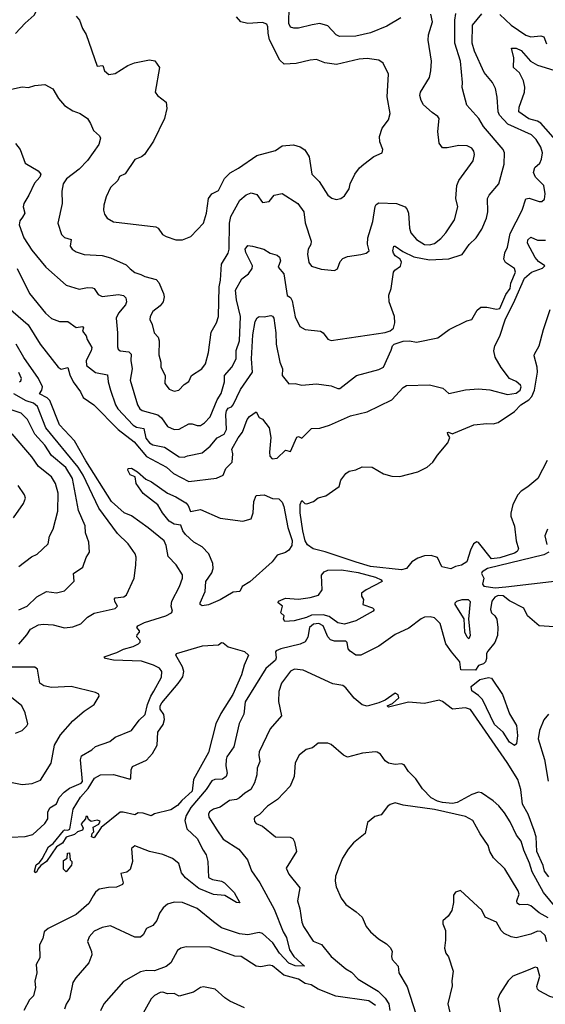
# Model space of a CAD drawing. Extents: x 1246230 to 1426786, y 660032 to 763141.
# Tile 507 of 566: x 1357871 to 1361083, y 722562 to 728578. Entities that reach past the tile are written whole.
import ezdxf

# ---------------------------------------------------------------- set-up
doc = ezdxf.new("R2010")
doc.units = 0

msp = doc.modelspace()

# ---------------------------------------------------------------- linework, layer by layer
at = {"layer": '0CON10XD'}
for points in [[(1357846.1, 728493.9), (1357905, 728557.5), (1357960, 728605), (1357986.2, 728655), (1357986.7, 728705), (1357973.3, 728725), (1357925, 728763.8), (1357843.3, 728795)], [(1360200.5, 728589.5), (1360115, 728537.7), (1360015, 728497.9), (1359925, 728476.4), (1359825, 728474.5), (1359805, 728485.7), (1359755, 728540.8), (1359705, 728554.4), (1359657.5, 728547.5), (1359575, 728526.5), (1359546.1, 728526.1), (1359525, 728533.2), (1359516, 728555), (1359517.3, 728657.3)], [(1360205, 727096), (1360195.2, 727115.2), (1360165, 727134.5), (1360155, 727150.8), (1360151.2, 727165), (1360156.7, 727193.3), (1360165, 727193.8), (1360211.7, 727161.7), (1360279.4, 727129.4), (1360375, 727110.9), (1360493.4, 727116.6), (1360575, 727143.8), (1360618.1, 727205), (1360661.5, 727245), (1360695, 727298.8), (1360724.4, 727365), (1360732.5, 727405), (1360730.6, 727485), (1360740.8, 727505), (1360800, 727575), (1360832.1, 727695), (1360834.5, 727765), (1360825.5, 727785), (1360704.5, 727925), (1360677.8, 727975), (1360602.9, 728055), (1360587.6, 728117.6), (1360574.2, 728164.2), (1360577.1, 728195), (1360565.3, 728325), (1360531, 728435), (1360530.9, 728575), (1360536.8, 728615)], [(1357765, 728142.2), (1357885, 728167.5), (1357925, 728164.4), (1357963.5, 728176.5), (1358025, 728182), (1358074.2, 728155), (1358107.4, 728097.4), (1358145, 728054), (1358195, 728020.8), (1358240, 728005), (1358285, 727973.3), (1358304.2, 727944.2), (1358321.2, 727901.2), (1358359.2, 727869.2), (1358363.8, 727855), (1358354.2, 727815), (1358285, 727716.7), (1358233.3, 727665), (1358156.9, 727605), (1358135.7, 727575), (1358128.8, 727531.2), (1358130, 727455), (1358103.5, 727335), (1358126.9, 727265), (1358145, 727246.9), (1358185.3, 727235.3), (1358179.5, 727195), (1358192.5, 727175), (1358215, 727159.3), (1358265, 727142.8), (1358375, 727136.5), (1358425, 727123.5), (1358521.1, 727081.1), (1358545.8, 727055), (1358575, 727032.5), (1358612.1, 727022.1), (1358635, 727008.2), (1358705, 726990.5), (1358721.8, 726971.8), (1358748.8, 726905), (1358753.8, 726885), (1358746.8, 726853.2), (1358729.7, 726830.3), (1358683.6, 726795), (1358667.9, 726765), (1358667, 726747), (1358681.1, 726715), (1358692, 726665), (1358717.8, 726637.8), (1358724.2, 726615), (1358721.2, 726531.2), (1358733.3, 726485), (1358734, 726455), (1358760.8, 726405), (1358758.8, 726355), (1358785, 726321.2), (1358815, 726309.2), (1358843.3, 726315), (1358875, 726350), (1358905, 726366.7), (1358920.8, 726405), (1358984.4, 726445), (1359005.4, 726475), (1359024.6, 726544.6), (1359041.5, 726668.5), (1359074.3, 726725.7), (1359085.4, 726764.6), (1359090.8, 726945), (1359097.3, 726987.3), (1359104.6, 727085), (1359145, 727152.5), (1359151.6, 727175), (1359153, 727335), (1359160.9, 727375), (1359215.5, 727475), (1359255, 727507.5), (1359285, 727521.1), (1359319.4, 727509.4), (1359355, 727461.2), (1359395, 727467.5), (1359425, 727506), (1359475, 727516.2), (1359571.2, 727455), (1359607.5, 727405), (1359615, 727337.5), (1359653.1, 727225), (1359651.1, 727205), (1359633.6, 727175), (1359630, 727145), (1359637.3, 727095), (1359655, 727072.1), (1359713.2, 727053.2), (1359795, 727045.6), (1359812.5, 727055), (1359828.5, 727101.5), (1359845, 727119.8), (1359875, 727131.9), (1359956, 727144), (1359988.4, 727151.6), (1360005.8, 727165), (1359997.4, 727207.4), (1359998.5, 727245), (1360029.1, 727345), (1360043.5, 727436.5), (1360050.3, 727449.7), (1360065, 727458.8), (1360174.1, 727454.1), (1360225.7, 727435), (1360238.9, 727418.9), (1360246, 727396), (1360252.4, 727305), (1360261.3, 727275), (1360295, 727235.4), (1360345, 727205.5), (1360375, 727201.5), (1360405, 727211.1), (1360445, 727241.1), (1360475.2, 727274.8), (1360527.1, 727355), (1360548.8, 727435), (1360536.5, 727485), (1360542.2, 727565), (1360555.4, 727594.6), (1360641.9, 727715), (1360650, 727755), (1360646.8, 727775), (1360635, 727792.2), (1360605, 727807.1), (1360555, 727809.5), (1360484.2, 727794.2), (1360454.5, 727794.5), (1360433.8, 727823.8), (1360425.5, 727895), (1360434.4, 727975), (1360426.9, 727986.9), (1360390.6, 728010.6), (1360338.5, 728058.5), (1360323.5, 728085), (1360316.7, 728115), (1360320, 728135), (1360376, 728224), (1360383.9, 728265), (1360387.8, 728325), (1360366.6, 728453.4), (1360370, 728485), (1360393.3, 728565), (1360382.6, 728612.6)], [(1357855, 727057.5), (1357931.2, 726905), (1358028.8, 726785), (1358065, 726752.5), (1358115, 726734.6), (1358165, 726734), (1358215, 726698), (1358255, 726703.3), (1358261.2, 726695), (1358255.6, 726675), (1358276.1, 726646.1), (1358282.9, 726625), (1358311.8, 726575), (1358308, 726555), (1358277.5, 726495), (1358278.8, 726465), (1358335, 726423.2), (1358407.2, 726407.2), (1358410.8, 726365), (1358425.3, 726315), (1358456.3, 726225), (1358470.4, 726200.4), (1358565, 726100.8), (1358585, 726089.3), (1358629.9, 726079.9), (1358642.2, 726022.2), (1358665, 725991.8), (1358685, 725980.8), (1358755, 725966.2), (1358845, 725907.9), (1358875, 725904.5), (1358896, 725914), (1358985, 725932.2), (1359035, 725971.4), (1359077.7, 726022.3), (1359120.4, 726045), (1359135.5, 726074.5), (1359130.4, 726165), (1359135, 726189.1), (1359145, 726204.6), (1359165, 726212.1), (1359174.6, 726225), (1359219.3, 726319.3), (1359293.2, 726425), (1359287.5, 726505), (1359295, 726652.5), (1359310, 726735), (1359322.7, 726757.3), (1359335, 726765.6), (1359365, 726762.5), (1359405, 726770), (1359415, 726767.5), (1359423.1, 726755), (1359435.9, 726665), (1359437.8, 726595), (1359460, 726485), (1359477.5, 726445), (1359474.4, 726405), (1359515, 726354), (1359555, 726356), (1359595, 726344.4), (1359685, 726353.5), (1359775, 726340.6), (1359815, 726324.4), (1359827.5, 726325), (1359928.8, 726405), (1360065, 726440), (1360094.3, 726455), (1360140.4, 726559.6), (1360148.6, 726585), (1360159.2, 726595), (1360215, 726613.8), (1360253.4, 726616.6), (1360295, 726608.8), (1360426.4, 726633.6), (1360495, 726685.8), (1360602.7, 726737.3), (1360635, 726746), (1360667, 726803), (1360689.2, 726820.7), (1360725, 726822.5), (1360785, 726809.2), (1360805, 726814.1), (1360842, 726898), (1360868.4, 726935), (1360872.7, 726967.3), (1360901, 727035), (1360895, 727057.3), (1360838.9, 727095), (1360830, 727115), (1360835, 727153.3), (1360852.8, 727187.2), (1360867.4, 727272.6), (1360942.3, 727415), (1360965, 727484), (1360985, 727487.8), (1361045, 727467.1), (1361062.7, 727467.3), (1361078.7, 727481.3), (1361082.9, 727515), (1361074.4, 727564.4), (1361022.5, 727615), (1361010, 727645), (1361018.9, 727675), (1361048.6, 727701.4), (1361060.3, 727725), (1361065.6, 727765), (1361055, 727798.2), (1361026.4, 727846.4), (1360998.5, 727875), (1360855, 727940.4), (1360802.9, 727995), (1360794.7, 728015), (1360788.7, 728105), (1360778.1, 728158.1), (1360760.5, 728195), (1360710, 728255), (1360651.1, 728385), (1360635.3, 728435), (1360638.5, 728545), (1360695, 728614)], [(1358215, 728599.2), (1358235.6, 728575), (1358254.4, 728525), (1358277.4, 728487.4), (1358345, 728293.3), (1358378.3, 728298.3), (1358390, 728265), (1358415, 728242.5), (1358455, 728250), (1358531.7, 728298.3), (1358572.5, 728315), (1358665, 728332), (1358695.8, 728325.8), (1358725.8, 728285.8), (1358699.2, 728135), (1358714, 728115), (1358765.8, 728075), (1358769.2, 728035), (1358755.6, 727975), (1358688, 727835), (1358634.2, 727755), (1358615, 727740), (1358575, 727723.8), (1358515, 727636.7), (1358480.7, 727619.3), (1358471.2, 727595), (1358425, 727553.3), (1358399.2, 727495), (1358385.8, 727445), (1358382.5, 727415), (1358388.8, 727388.8), (1358406.2, 727365), (1358443.6, 727343.6), (1358702.6, 727312.6), (1358717.1, 727305), (1358743.8, 727265), (1358765, 727252.5), (1358825, 727232)], [(1358825, 727232), (1358865, 727233.8), (1358916.4, 727253.6), (1358994.2, 727335), (1359012.1, 727395), (1359025.6, 727485), (1359045, 727514), (1359085.6, 727535), (1359121.7, 727608.3), (1359156.7, 727643.3), (1359208.6, 727671.4), (1359320.8, 727749.2), (1359435, 727779.4), (1359475, 727807.1), (1359545, 727812.9), (1359585, 727802), (1359612.7, 727782.7), (1359639.1, 727739.1), (1359656, 727635), (1359700.3, 727590.3), (1359753.3, 727505), (1359778.3, 727488.3), (1359805, 727480), (1359832.5, 727485), (1359855, 727502.5), (1359883.8, 727545), (1359890, 727575), (1359918.9, 727635), (1359947.1, 727672.9), (1359975, 727695.6), (1360035, 727741.2), (1360086.7, 727765), (1360090, 727785), (1360071.7, 727831.7), (1360069.2, 727865), (1360085.8, 727915), (1360124.2, 727965.8), (1360134, 728005), (1360117, 728107), (1360125.6, 728245), (1360092.4, 728312.4), (1360065, 728331.4), (1359995, 728341.1), (1359945, 728336.4), (1359806, 728304), (1359735.4, 728315.4), (1359685, 728334.4), (1359645, 728330.5), (1359560.6, 728309.4), (1359486.2, 728306.2), (1359460.4, 728330.4), (1359398.1, 728455), (1359388.8, 728495), (1359387.7, 728535), (1359380.5, 728550.5), (1359355, 728561.5), (1359265, 728554.7), (1359223.1, 728565), (1359195.4, 728595)], [(1360805, 728610.4), (1360875, 728544), (1360965, 728483.5), (1360995, 728473.2), (1361055, 728478.5), (1361073.7, 728473.7), (1361090, 728430)], [(1361162.5, 727825), (1361055.9, 727945.9), (1361035, 727957.8), (1360981.6, 727971.6), (1360921.5, 728015), (1360923.1, 728043.1), (1360955.6, 728135), (1360958.6, 728165), (1360950.4, 728205), (1360925, 728254.3), (1360887.7, 728285), (1360891.5, 728345), (1360876.7, 728403.3), (1360905, 728404.5), (1360935, 728390.5), (1360993.3, 728325), (1361035, 728300.2), (1361135, 728268.8)], [(1357845, 727822.5), (1357874.2, 727784.2), (1357905, 727701.2), (1357984.3, 727654.3), (1358000, 727635), (1357993.3, 727615), (1357961, 727579), (1357927.6, 727505), (1357895.4, 727455), (1357892.9, 727435), (1357902.7, 727395), (1357887.6, 727372.4), (1357871.2, 727348.8), (1357868.4, 727325), (1357895.6, 727245), (1357945, 727170), (1358031.4, 727065), (1358155, 726956), (1358235, 726931.1), (1358285, 726941.8), (1358315, 726940.6), (1358325.8, 726935), (1358350, 726900), (1358375, 726886.9), (1358475, 726898.9), (1358505, 726892.1), (1358518.7, 726878.7), (1358523.2, 726855), (1358517.1, 726835), (1358474.5, 726785), (1358460.6, 726755), (1358469.5, 726665), (1358469.3, 726579.3), (1358473.1, 726565), (1358484, 726555), (1358538.1, 726548.1), (1358552.7, 726535), (1358549.3, 726495), (1358559.2, 726445), (1358545.4, 726375), (1358590, 726225), (1358605, 726200.5), (1358619.7, 726190.3), (1358715, 726163.8), (1358736.8, 726145), (1358775, 726092.5), (1358815, 726073.2), (1358845, 726076.9), (1358905, 726108.6), (1358925, 726108.6), (1358955, 726097.7), (1358975, 726099.2), (1359000, 726115), (1359035, 726152.5), (1359077.8, 726255), (1359103.1, 726295), (1359123.1, 726365), (1359122.4, 726405), (1359168, 726455), (1359193.1, 726505), (1359193.9, 726556.1), (1359213.4, 726615), (1359220.2, 726765), (1359196, 726866), (1359188.8, 726925), (1359229.4, 726995), (1359268.6, 727025), (1359292.1, 727057.9), (1359292.9, 727075), (1359252.9, 727155), (1359248.6, 727175), (1359265, 727198), (1359293.3, 727195), (1359363.3, 727175), (1359402.1, 727152.1), (1359445, 727140), (1359457.6, 727127.6), (1359464.3, 727105), (1359450, 727065), (1359484.2, 727025), (1359505, 726892.5), (1359525, 726880), (1359535, 726861.2), (1359555, 726763.3), (1359582.6, 726702.6), (1359615, 726685.3), (1359709.5, 726675), (1359724.7, 726665), (1359755, 726625.6), (1359775, 726617.8), (1360105, 726666.6), (1360135, 726677), (1360155, 726693.9), (1360164.1, 726725), (1360162.4, 726765), (1360128.2, 726855), (1360126.5, 726895), (1360140.5, 726935), (1360155.6, 727035), (1360162.9, 727047.1), (1360197.7, 727072.3), (1360205, 727096)], [(1357800.4, 726820.4), (1357923.4, 726713.4), (1357996.2, 726595), (1358105, 726455.4), (1358125, 726442.7), (1358165, 726453.8), (1358177.4, 726407.4), (1358197.3, 726365), (1358242.5, 726305), (1358258.9, 726268.9), (1358324.4, 726225), (1358473.6, 726075), (1358569.4, 725999.4), (1358645, 725908.4), (1358768.5, 725845), (1358811.4, 725805), (1358905, 725756.8), (1359073.2, 725776.8), (1359114.4, 725795.6), (1359130, 725835), (1359170, 725875), (1359173.5, 725925), (1359168.3, 725955), (1359205, 726024), (1359231.9, 726058.1), (1359260, 726135), (1359275, 726154), (1359315, 726182.5), (1359335, 726147.5), (1359355, 726137.5), (1359395, 726083.8), (1359405.4, 726024.6), (1359398.5, 725935), (1359400.3, 725910.3), (1359413.8, 725895), (1359445, 725898.6), (1359495, 725948), (1359525, 725938.8), (1359565, 726027.5), (1359575, 726030.8), (1359595, 726021.2), (1359655, 726080), (1359705, 726082.9), (1359765, 726100), (1359892.6, 726157.4), (1359995, 726183.1), (1360145.5, 726254.5), (1360215, 726331.5), (1360235, 726342.4), (1360375, 726346.9), (1360455.8, 726325.8), (1360494, 726294), (1360595, 726317.1), (1360675, 726322.9), (1360745, 726316.4), (1360852, 726288), (1360905, 726296.2), (1360928.8, 726315), (1360935.4, 726335), (1360931.8, 726345), (1360905, 726367.5), (1360865, 726386), (1360812.4, 726452.4), (1360775.8, 726515.8), (1360768.6, 726555), (1360774.4, 726585), (1360804.7, 726645), (1360837.1, 726745), (1360897.5, 726865), (1360955, 726998.1), (1360998.8, 727035), (1361065, 727059.2), (1361080, 727075), (1361041.3, 727101.3), (1361021.5, 727125), (1360975, 727211.9), (1360976.8, 727233.2), (1360995, 727249.4), (1361035, 727231.1), (1361085, 727231.8)], [(1361095, 725885.6), (1361037.9, 725775), (1360976.4, 725723.6), (1360935, 725697.5), (1360915.5, 725675), (1360885.6, 725615), (1360872.3, 725562.3), (1360871.4, 725545), (1360893.8, 725483.8), (1360905.3, 725395), (1360919.1, 725345), (1360910.8, 725329.2), (1360895, 725319.1), (1360805, 725290.5), (1360754.9, 725284.9), (1360675, 725384), (1360665, 725388), (1360645, 725376), (1360625, 725336.7), (1360603.8, 725265), (1360571.8, 725245), (1360533.7, 725236.3), (1360505, 725222), (1360450.5, 725235), (1360425, 725292.5), (1360385, 725304), (1360345, 725301.6), (1360305, 725289.1), (1360268.2, 725265), (1360234.4, 725225.6), (1360203.7, 725216.3), (1360015, 725238.2), (1359926.8, 725263.2), (1359737.2, 725327.2), (1359665, 725345.2), (1359629, 725369), (1359615.6, 725395), (1359601.8, 725455), (1359585.6, 725565), (1359584.8, 725615.2), (1359595, 725640), (1359613, 725623), (1359625, 725620), (1359666.4, 725633.6), (1359695, 725656.2), (1359741.2, 725668.8), (1359822.5, 725725), (1359832.5, 725765), (1359864.4, 725805.6), (1359885, 725819.2), (1359925, 725827.5), (1359963.2, 725846.8), (1360025, 725843.8), (1360093.4, 725803.4), (1360145, 725790), (1360195, 725787.9), (1360305, 725815.6), (1360360.6, 725845), (1360396.5, 725875), (1360423.3, 725916.7), (1360487.1, 725992.9), (1360499.2, 726025), (1360487.1, 726045), (1360486.2, 726055), (1360491.8, 726058.2), (1360515, 726048.6), (1360525, 726051.4), (1360646.9, 726103.1), (1360725, 726111.1), (1360765, 726108.8), (1360795, 726116.2), (1360895, 726183.9), (1360932.7, 726225), (1360982.4, 726255), (1361000, 726275), (1361017.2, 726315), (1361035.1, 726425), (1361034.3, 726455.7), (1361014.6, 726525), (1361016.7, 726535), (1361046.5, 726585), (1361071.7, 726685), (1361112.8, 726807.2)], [(1358690.9, 724475), (1358738.3, 724561.7), (1358739.5, 724595), (1358725, 724615.5), (1358689.2, 724635), (1358615, 724657.8), (1358445, 724664.4), (1358396.1, 724676.1), (1358386.7, 724685), (1358465, 724710.9), (1358505, 724732.1), (1358565, 724748.5), (1358596.7, 724765), (1358607.5, 724775), (1358607.5, 724785), (1358587, 724807), (1358589.3, 724820.7), (1358602.5, 724835), (1358602.5, 724845), (1358587.5, 724865), (1358593.8, 724875), (1358634, 724895), (1358764.4, 724935.6), (1358798.6, 724955), (1358805.6, 724965), (1358797.1, 724995), (1358800, 725025), (1358847.8, 725115), (1358865.7, 725165), (1358865.7, 725185.7), (1358826.4, 725246.4), (1358779.2, 725299.2), (1358765.9, 725365), (1358752.9, 725395), (1358655, 725473.9), (1358555, 725547.7), (1358508.8, 725565), (1358432.9, 725635), (1358275, 725882.7), (1358206.6, 726005), (1358113.3, 726103.3), (1358055, 726252.1), (1358037.7, 726267.7), (1357991.3, 726291.3), (1358006.7, 726315), (1358009.6, 726335), (1357986.6, 726385), (1357895.7, 726515), (1357848.6, 726595)], [(1357868.8, 726365), (1357878.1, 726371.9), (1357880.9, 726385), (1357865, 726423.1)], [(1357865, 724763.6), (1357915, 724820), (1357937.1, 724855), (1357985, 724881.5), (1358015, 724885.5), (1358075, 724880.8), (1358145, 724862.8), (1358195, 724868.9), (1358243.5, 724886.5), (1358285, 724927.1), (1358325, 724951.4), (1358455, 724980.8), (1358468, 724995), (1358452.7, 725022.7), (1358450.9, 725039.1), (1358455, 725045.6), (1358507.5, 725052.5), (1358523.3, 725065), (1358570.6, 725165), (1358581.4, 725245), (1358583.1, 725295), (1358577.1, 725315), (1358533.1, 725375), (1358469.2, 725439.1), (1358354, 725594), (1358259.7, 725795), (1358228.6, 725845), (1358030.7, 726085), (1357979.4, 726215), (1357954.6, 726235), (1357910.2, 726250.2), (1357835, 726292.9)], [(1357865, 724972.1), (1357916.5, 724995), (1357975, 725052.2), (1358034.6, 725085.4), (1358095, 725075.7), (1358145, 725087.8), (1358203.4, 725146.6), (1358200.3, 725195), (1358257.2, 725232.8), (1358277, 725293), (1358297.5, 725325), (1358293.5, 725385), (1358273.5, 725443.5), (1358270, 725485), (1358229.9, 725579.9), (1358193, 725775), (1358152.2, 725842.2), (1358065.9, 725915), (1358025, 725978.2), (1357963.8, 726045), (1357918.4, 726135), (1357880, 726175), (1357825, 726191.4)], [(1357865, 725238.1), (1357943.9, 725296.1), (1357978, 725312), (1358045.8, 725375), (1358052, 725422), (1358075.6, 725465), (1358103.1, 725575), (1358105.3, 725685), (1358090, 725745), (1358064.5, 725785), (1357985, 725848.5), (1357945, 725907.8), (1357825, 726047.5)], [(1358987, 724997), (1358974.7, 725004.7), (1358974.7, 725014.7), (1359005.2, 725085), (1359009, 725145), (1359045, 725198.5), (1359053.7, 725225), (1359050.7, 725255), (1359027.4, 725315), (1358985, 725357.9), (1358935.6, 725385), (1358885, 725432.1), (1358868.2, 725455), (1358855, 725490), (1358815, 725496.2), (1358784.4, 725515), (1358743.1, 725565), (1358715, 725614.3), (1358625, 725683.8), (1358582, 725745), (1358575.8, 725785.8), (1358545, 725798), (1358531.4, 725825), (1358533.6, 725836.4), (1358555, 725837.5), (1358591.2, 725815), (1358640.9, 725770.9), (1358676, 725755), (1358775, 725684.3), (1358825, 725663.6), (1358886.5, 725626.5), (1358900.2, 725610.2), (1358914.1, 725574.1), (1358975, 725584.5), (1359095, 725533.3), (1359235, 725513.5), (1359285, 725528.6), (1359297.1, 725565), (1359301.8, 725635), (1359315, 725670), (1359365, 725676), (1359415, 725653.1), (1359455, 725651.1), (1359475, 725630.6), (1359485, 725604.3), (1359509.5, 725475), (1359536.8, 725396.8), (1359534.6, 725365), (1359515, 725336.1), (1359495, 725322.3), (1359445, 725305.6), (1359413.6, 725265), (1359276.6, 725143.4), (1359230, 725115), (1359215.5, 725084.5), (1359175, 725081.3), (1359095, 725034), (1359025, 725002.8), (1358987, 724997)], [(1357832, 725535), (1357895, 725622.5), (1357905.7, 725655), (1357900.8, 725675), (1357861.1, 725731.1)], [(1361096, 725465), (1361079.4, 725425), (1361092.1, 725372.1)], [(1361105, 725324.4), (1361075, 725308.6), (1360730, 725225), (1360696.2, 725205), (1360693.3, 725195), (1360707.5, 725165), (1360699.3, 725129.3), (1360707.7, 725117.7), (1360776.1, 725106.1), (1360842.7, 725112.7), (1361155, 725149.9)], [(1359855, 724884.7), (1359815, 724892.7), (1359761.5, 724931.5), (1359725, 724941.6), (1359655, 724939.6), (1359623.3, 724925), (1359547.5, 724905), (1359492, 724902), (1359482.5, 724915), (1359487.5, 724935), (1359467.5, 724955), (1359477.5, 724995), (1359450, 725015), (1359452.5, 725025), (1359495, 725044), (1359575, 725036.6), (1359645, 725047.3), (1359697, 725063), (1359720, 725095), (1359716, 725184), (1359731.4, 725205), (1359753.3, 725215), (1359837.3, 725217.3), (1359940.2, 725200.2), (1360045, 725171.9), (1360080, 725155), (1360086.2, 725145), (1359987.5, 725095), (1359960, 725075), (1359960, 725055), (1359972.5, 725035), (1359967.5, 725005), (1360027.5, 724985), (1360036.7, 724975), (1360031.2, 724965), (1359924.3, 724905), (1359855, 724884.7)], [(1361196.4, 724863.6), (1361045, 724873.8), (1360975, 724936), (1360951.7, 724981.7), (1360865, 725027.9), (1360825, 725057.8), (1360795, 725060.5), (1360775, 725048.9), (1360756.4, 725025), (1360748.7, 724975), (1360753.8, 724955), (1360775.2, 724935.2), (1360786.3, 724915), (1360792.2, 724865), (1360790, 724815), (1360775, 724773.3), (1360731.1, 724718.9), (1360723.1, 724705), (1360724.6, 724675), (1360718, 724655), (1360705, 724643), (1360675, 724631.9), (1360656.7, 724603.3), (1360566.9, 724605), (1360561.4, 724655), (1360509.5, 724715), (1360475.5, 724765.5), (1360439.7, 724889.7), (1360405, 724923.3), (1360379.2, 724929.2), (1360345, 724927.3), (1360325, 724918.4), (1360248.7, 724861.3), (1360165, 724821.4), (1360065, 724751.1), (1359955, 724695.8), (1359926.1, 724696.1), (1359890.2, 724720.2), (1359878.2, 724735), (1359873, 724773), (1359865, 724780), (1359795, 724781.6), (1359769.6, 724789.6), (1359755, 724806.5), (1359725, 724874), (1359698.8, 724888.8), (1359666.6, 724885), (1359642, 724865), (1359631.9, 724805), (1359615, 724776.4), (1359585, 724762.5), (1359466.7, 724735), (1359438.3, 724721.7), (1359434.2, 724715), (1359439.1, 724679.1), (1359433.8, 724665), (1359375, 724613.1), (1359249.7, 724410.3), (1359240.3, 724335), (1359212.7, 724277.3), (1359178.9, 724135), (1359137.5, 724075), (1359132.6, 724057.4), (1359130.3, 724020.3), (1359138.6, 723975), (1359132.5, 723955), (1359111.2, 723938.8), (1359062.5, 723935), (1359045, 723926.7), (1359009.7, 723875), (1358917.6, 723765), (1358888.3, 723715), (1358879.2, 723685), (1358891.6, 723635), (1358954.6, 723575), (1358992.9, 723505), (1359010.9, 723475), (1359020.8, 723435), (1359025, 723338), (1359048.8, 723325), (1359105, 723314.7), (1359122.3, 723305), (1359182.5, 723245), (1359216.7, 723183.3), (1359195, 723184.2), (1359125, 723226.5), (1359055, 723232.7), (1358965, 723268.9), (1358884.4, 723334.4), (1358860.3, 723365), (1358842.8, 723422.8), (1358805, 723452.9), (1358745, 723477.5), (1358665, 723495.6), (1358575, 723530), (1358554, 723515), (1358560, 723435), (1358545, 723386.7), (1358525, 723370), (1358489.3, 723360.7), (1358502.5, 723305), (1358498.8, 723295), (1358462.9, 723277.1), (1358413.5, 723276.5), (1358356.7, 723265), (1358335, 723248), (1358320.6, 723225), (1358292.4, 723177.6), (1358215, 723110.9), (1358044.7, 723025.3), (1358021.1, 723005), (1358012.9, 722965), (1357992.3, 722925), (1357993.6, 722846.4), (1357972.5, 722805), (1357974.7, 722755), (1357964, 722704), (1357967.5, 722665), (1357956.2, 722615), (1357931, 722589), (1357896.2, 722523.9)], [(1360615, 724795.7), (1360604.6, 724805), (1360592.1, 724835), (1360586.5, 724916.5), (1360532.5, 725005), (1360531.5, 725015), (1360541.9, 725025), (1360575, 725035.4), (1360612, 725035), (1360623.3, 725023.3), (1360613.8, 724915), (1360623.4, 724816.6), (1360615, 724795.7)], [(1357965, 723366), (1357960.5, 723375), (1357971.8, 723415), (1357991.7, 723428.3), (1358009, 723451), (1358047.5, 723525), (1358074.9, 723545.1), (1358137.7, 723622.3), (1358145, 723627.5), (1358165, 723625.3), (1358177.3, 723632.7), (1358198.1, 723755), (1358241.8, 723828.2), (1358289.6, 723880.4), (1358328.5, 723945), (1358365, 723963.6), (1358445, 723967.2), (1358545, 723938.8), (1358550, 723945), (1358551.2, 723995), (1358560, 724015), (1358645, 724054.5), (1358682, 724095), (1358710.4, 724145), (1358715.8, 724225), (1358748.3, 724271.7), (1358756.6, 724303.4), (1358752.4, 724332.4), (1358729.3, 724365), (1358729.5, 724385), (1358740, 724405), (1358838.6, 724521.4), (1358867.5, 724562.5), (1358873.6, 724595), (1358865, 724623.3), (1358825.8, 724695), (1358828.8, 724705), (1358988.5, 724751.5), (1359085, 724759), (1359105, 724772.3), (1359115, 724770.8), (1359145, 724746.5), (1359245, 724718.5), (1359268.5, 724695), (1359241.8, 724635), (1359226.8, 724575), (1359172.9, 724455), (1359101, 724339), (1359070.4, 724275), (1359025, 724100.8), (1358932.7, 723935), (1358925.3, 723865), (1358862.5, 723807.5), (1358835, 723777.5), (1358795, 723749.5), (1358695, 723726.7), (1358675, 723713.3), (1358625, 723730), (1358595, 723732.5), (1358575, 723720), (1358503.7, 723736.3), (1358484.5, 723735.5), (1358368.1, 723641.9), (1358325, 723580), (1358310, 723585), (1358314.1, 723605.9), (1358323, 723617), (1358320, 723645), (1358355, 723662.5), (1358361.7, 723681.7), (1358345, 723687.5), (1358308.3, 723678.3), (1358291.7, 723691.7), (1358285, 723710), (1358275, 723710), (1358272.5, 723695), (1358246.7, 723665), (1358258.3, 723638.3), (1358253.9, 723626.1), (1358225, 723615.6), (1358205, 723599.2), (1358155, 723583.1), (1358132.2, 723547.8), (1358095, 723524.5), (1358034.5, 723435), (1358000.3, 723409.8), (1357981.1, 723388.9), (1357975, 723370.8), (1357965, 723366)], [(1357795, 723924.2), (1357885, 723905.7), (1357947.9, 723912.1), (1357998.8, 723931.2), (1358062.9, 724035), (1358084.2, 724145.8), (1358120.7, 724209.3), (1358195, 724294.2), (1358265.7, 724354.3), (1358326.5, 724393.5), (1358356.2, 724445), (1358355, 724456.7), (1358335, 724468), (1358184.5, 724504.5), (1358065, 724497.3), (1358017.6, 724507.6), (1357994.4, 724525), (1357979.3, 724609.3), (1357962.9, 724622.9), (1357742.3, 724622.3)], [(1361105, 723341.9), (1361078.8, 723375), (1361070, 723410), (1361030.5, 723495), (1361028.1, 723585), (1361015.5, 723624.5), (1360978.2, 723725), (1360943.1, 723785), (1360933.5, 723875), (1360915, 723935.7), (1360850.7, 724040.7), (1360625, 724362.9), (1360595, 724374.4), (1360515, 724365.7), (1360455, 724413.3), (1360435, 724420.2), (1360345, 724399.6), (1360247.9, 724407.9), (1360125, 724377.5), (1360117.5, 724385), (1360149.4, 724400.6), (1360188, 724435), (1360183.9, 724453.9), (1360165, 724463.3), (1360105, 724421.2), (1360065, 724403.8), (1359995, 724384), (1359962.9, 724392.9), (1359915, 724432.5), (1359865, 724496.7), (1359845, 724510), (1359785, 724520), (1359603.7, 724603.7), (1359550.7, 724609.3), (1359525, 724598.5), (1359471.5, 724525), (1359454.5, 724474.5), (1359453.2, 724413.2), (1359470.8, 724325), (1359401.4, 724245), (1359334.4, 724105), (1359331.5, 724085), (1359339.4, 724045), (1359323.1, 724005), (1359319.5, 723965), (1359305.5, 723915), (1359283.1, 723875), (1359247, 723853), (1359215, 723823.8), (1359195, 723813.9), (1359152.5, 723807.5), (1359095, 723766.7), (1359055, 723754.2), (1359031.7, 723738.3), (1359024.2, 723725), (1359025.8, 723705), (1359075, 723629.2), (1359115, 723572.3), (1359209.5, 723509.5), (1359262.5, 723445), (1359288.5, 723378.5), (1359338.6, 723305), (1359425, 723144), (1359480.4, 723005), (1359500.8, 722970.8), (1359519.2, 722895), (1359545.8, 722855), (1359612, 722795), (1359555, 722797.6), (1359515, 722814), (1359459.3, 722875), (1359417, 722937), (1359355, 722995.6), (1359335, 723001.4), (1359265, 722987.3), (1359215, 722992), (1359105, 723030), (1359055, 723067.2), (1358955, 723146.7), (1358865, 723184.2), (1358815, 723186.7), (1358775, 723173.3), (1358747.9, 723152.1), (1358725, 723118.8), (1358708.9, 723075), (1358685, 723043.3), (1358645, 723026.2), (1358625, 722986.2), (1358608.1, 722971.9), (1358575, 722972.2), (1358425, 723041.8), (1358375, 723032.5), (1358325, 723008.5), (1358294.4, 722975), (1358284.4, 722945.6), (1358310, 722885), (1358312.5, 722865), (1358294.2, 722815), (1358213.9, 722725), (1358196.2, 722695), (1358174.5, 722595.5), (1358155, 722563.3), (1358145, 722532.5)], [(1360895, 724144.4), (1360865, 724164.1), (1360825, 724224.4), (1360771.8, 724271.8), (1360698.5, 724425), (1360675, 724450), (1360635, 724477.1), (1360629.6, 724505), (1360682.5, 724547.5), (1360735, 724560), (1360755, 724555.5), (1360822, 724455), (1360865, 724336.9), (1360907.8, 724265), (1360914.1, 724205), (1360906.1, 724153.9), (1360895, 724144.4)], [(1357845, 724218.8), (1357885, 724236.2), (1357915, 724263.3), (1357920, 724275), (1357904.1, 724344.1), (1357883.3, 724385), (1357734.2, 724505)], [(1357816.8, 723583.2), (1357905, 723588.5), (1357950.6, 723599.4), (1358025, 723667.5), (1358042.7, 723695), (1358043.6, 723736.4), (1358055, 723762.2), (1358095, 723786.7), (1358112.7, 723825), (1358141.9, 723858.1), (1358175, 723882.2), (1358246.7, 723913.3), (1358255, 723924), (1358243.1, 724055), (1358248.6, 724081.4), (1358312.6, 724117.4), (1358335, 724136.5), (1358421.7, 724168.3), (1358455, 724194.4), (1358554.4, 724235.6), (1358601.9, 724298.1), (1358636.8, 724333.2), (1358652.1, 724395), (1358671.8, 724445), (1358690.9, 724475)], [(1361103.3, 724335), (1361075, 724300), (1361047.5, 724235), (1361039.5, 724185), (1361078.9, 724058.9), (1361100.9, 723925)], [(1361188, 723105), (1361073, 723245), (1361001.8, 723371.8), (1360987.1, 723425), (1360951.5, 723505), (1360935, 723559.5), (1360907.1, 723595), (1360867.6, 723677.6), (1360832.8, 723732.8), (1360799.5, 723775), (1360765.3, 723805.3), (1360694, 723854), (1360675, 723859.2), (1360635, 723844.5), (1360545, 723794.7), (1360515, 723789.6), (1360455, 723795.5), (1360423.4, 723803.4), (1360384.8, 723824.8), (1360331.9, 723878.1), (1360290.9, 723940.9), (1360246.2, 723985), (1360221.4, 724025), (1360205, 724031.2), (1360165, 724027.9), (1360124.3, 724035), (1360105, 724050), (1360075, 724090), (1360055, 724102.2), (1360045, 724105.8), (1359965, 724097.3), (1359875, 724072.9), (1359848.8, 724085), (1359775, 724150), (1359755, 724157.5), (1359695, 724158.8), (1359660, 724130), (1359621.7, 724118.3), (1359578, 724085), (1359555, 724037.5), (1359549.2, 723955), (1359524.3, 723895), (1359446.7, 723813.3), (1359385, 723772.9), (1359337, 723723), (1359307.5, 723705), (1359303.1, 723695), (1359305, 723680), (1359315, 723668), (1359355, 723650), (1359434, 723585), (1359523.6, 723583.6), (1359540, 723575), (1359550.6, 723555), (1359562.5, 723495), (1359499.1, 723395), (1359515, 723357.5), (1359583.5, 723273.5), (1359569.1, 723195), (1359583.6, 723145), (1359594.5, 723065), (1359605, 723038), (1359665, 722947.5), (1359715, 722928.6), (1359773.8, 722853.8), (1359865, 722778.5), (1359898.8, 722758.8), (1359938.8, 722715), (1360062.6, 722642.6), (1360105, 722600.2), (1360125.8, 722565), (1360133.8, 722525)], [(1360995, 723164.1), (1360975, 723171.7), (1360925, 723171.1), (1360910.2, 723180.2), (1360909.5, 723195), (1360923.6, 723235), (1360916.5, 723255), (1360835, 723389.2), (1360766.4, 723456.4), (1360743.8, 723496.2), (1360733.4, 723533.4), (1360685, 723603.8), (1360640.5, 723685), (1360595, 723709.4), (1360405, 723752.7), (1360215, 723779.2), (1360166, 723794), (1360135, 723783.8), (1360118.3, 723771.7), (1360079.1, 723720.9), (1360040.3, 723709.7), (1359997, 723673), (1359981.4, 723605), (1359911.2, 723548.8), (1359879.1, 723510.9), (1359843.1, 723455), (1359824, 723405), (1359800, 723345), (1359798.1, 723315), (1359805, 723280), (1359835, 723210), (1359865, 723171.4), (1359927.8, 723127.8), (1359963.3, 723095), (1359988.6, 723038.6), (1360015.6, 723005.6), (1360062.8, 722962.8), (1360112.4, 722932.4), (1360137, 722907), (1360147.8, 722885), (1360143.1, 722855), (1360147.1, 722837.1), (1360183.8, 722795), (1360188.8, 722755), (1360239.2, 722669.2), (1360292.7, 722505)], [(1358155, 723372.5), (1358138.3, 723388.3), (1358138.3, 723441.7), (1358160, 723455), (1358162.5, 723485), (1358175, 723487.5), (1358180, 723445), (1358190, 723435), (1358190, 723425), (1358187, 723413), (1358155, 723372.5)], [(1361091.6, 722945), (1361082.5, 722982.5), (1361055, 723007.1), (1361035, 723009.1), (1360995, 722991.5), (1360905, 722968.2), (1360875, 722974.6), (1360832.5, 722995), (1360813.1, 723013.1), (1360785, 723064.3), (1360716.2, 723095), (1360695, 723136.7), (1360565, 723257.5), (1360535, 723246.7), (1360521.2, 723228.8), (1360521.2, 723185), (1360512.5, 723135), (1360489.3, 723100.7), (1360457, 723073), (1360456.7, 723055), (1360473.9, 723013.9), (1360473.8, 722955), (1360466, 722905), (1360475.7, 722875.7), (1360492.1, 722852.1), (1360520.6, 722765), (1360510.8, 722705), (1360513.8, 722675), (1360487.1, 722565), (1360505.6, 722485)], [(1361100, 723090), (1361045, 723121.9), (1360995, 723164.1)], [(1360045.4, 722555.4), (1360003.8, 722583.8), (1359802.1, 722612.1), (1359694.1, 722654.1), (1359651.3, 722681.3), (1359615, 722689.8), (1359575.2, 722715.2), (1359485, 722740.3), (1359415, 722797.1), (1359395, 722801.4), (1359345, 722791.9), (1359315, 722795.6), (1359225, 722854.4), (1359185, 722857.3), (1359035, 722911.5), (1358887.2, 722912.8), (1358856.2, 722905), (1358835, 722890.6), (1358794.2, 722815.8), (1358765, 722793.2), (1358695, 722766.5), (1358645, 722768.2), (1358609.7, 722760.3), (1358505, 722701.4), (1358384.4, 722565), (1358365, 722523.3)], [(1361655, 722558.6), (1361597, 722587), (1361541.3, 722591.3), (1361505, 722588.8), (1361415, 722554.6), (1361345, 722567.3), (1361235, 722573.8), (1361110.4, 722610.4), (1361045.4, 722645.4), (1361035.7, 722655), (1361032.1, 722672.1), (1361050, 722735), (1361035.9, 722785.9), (1361020.7, 722789.3), (1360978.8, 722771.2), (1360885, 722733.3), (1360856.7, 722705), (1360805, 722626), (1360792.2, 722595), (1360825.6, 722425)], [(1359245, 722541.1), (1359155, 722582), (1359125, 722602.9), (1359065, 722654.4), (1358995, 722670), (1358975, 722666), (1358933.2, 722636.8), (1358845, 722612.5), (1358815, 722627.5), (1358775, 722625.8), (1358745, 722636.5), (1358730, 722635), (1358695, 722615.7), (1358673.8, 722595), (1358616.6, 722493.4)]]:
    msp.add_lwpolyline(points, dxfattribs=at)

doc.saveas('drawing.dxf')
